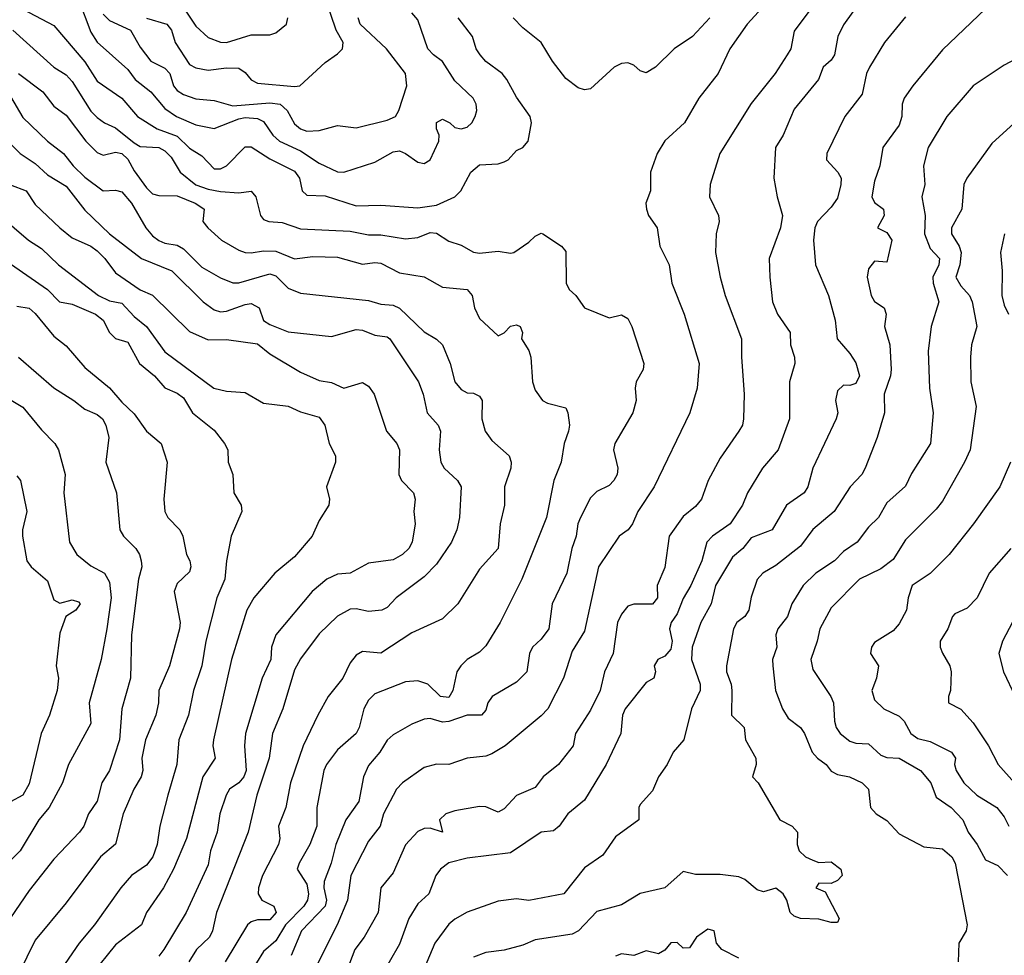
# Model space of a CAD drawing. Header units: metres. Extents: x -46681 to -43747, y -240911 to -237677.
# Tile 617 of 656: x -45669 to -45589, y -239118 to -239042. Entities that reach past the tile are written whole.
import ezdxf

# ---------------------------------------------------------------- set-up
doc = ezdxf.new("R2010")
doc.units = ezdxf.units.M
doc.layers.add('CONTOUR_INDEX', color=1, linetype='Continuous')
doc.layers.add('CONTOUR_INTER', color=3, linetype='Continuous')

msp = doc.modelspace()

# ---------------------------------------------------------------- linework, layer by layer
at = {"layer": 'CONTOUR_INDEX'}
for points, elevation in [([(-45662.095, -239041.726), (-45661.595, -239042.228), (-45659.893, -239043.02), (-45659.095, -239044.391), (-45658.236, -239045.52), (-45657.095, -239046.094), (-45656.682, -239046.52), (-45656.4, -239047.52), (-45656.095, -239047.909), (-45655.595, -239048.226), (-45654.595, -239048.588), (-45653.095, -239048.703), (-45651.595, -239049.141), (-45648.595, -239048.91), (-45647.752, -239049.02), (-45647.177, -239049.52), (-45646.595, -239050.591), (-45646.095, -239050.998), (-45645.595, -239051.201), (-45644.595, -239051.149), (-45643.095, -239050.732), (-45641.595, -239050.919), (-45639.095, -239050.306), (-45638.406, -239050.02), (-45638.147, -239049.52), (-45637.488, -239047.52), (-45637.597, -239046.52), (-45639.134, -239044.52), (-45641.275, -239042.52), (-45641.426, -239042.02)], 100), ([(-45601.343, -239041.52), (-45602.095, -239042.569), (-45602.573, -239043.52), (-45602.828, -239045.02), (-45603.095, -239045.454), (-45603.749, -239046.02), (-45604.129, -239047.02), (-45606.095, -239049.406), (-45606.983, -239051.52), (-45607.627, -239052.52), (-45607.754, -239055.02), (-45607.494, -239056.52), (-45607.039, -239058.02), (-45607.219, -239059.02), (-45608.141, -239061.52), (-45608.076, -239063.02), (-45607.871, -239065.02), (-45607.447, -239066.02), (-45606.421, -239067.52), (-45606.411, -239068.52), (-45606.084, -239069.52), (-45606.048, -239070.02), (-45606.472, -239071.52), (-45606.492, -239074.52), (-45607.39, -239077.02), (-45608.684, -239078.52), (-45609.888, -239080.52), (-45610.282, -239081.52), (-45611.296, -239083.02), (-45612.729, -239084.02), (-45613.173, -239084.52), (-45613.595, -239086.017), (-45614.477, -239088.02), (-45615.095, -239089.071), (-45615.595, -239090.328), (-45616.071, -239091.02), (-45616.198, -239091.52), (-45615.995, -239092.52), (-45616.095, -239093.173), (-45616.595, -239093.747), (-45617.156, -239094.02), (-45617.448, -239094.52), (-45617.331, -239095.02), (-45617.463, -239095.52), (-45618.095, -239095.88), (-45619.798, -239098.02), (-45620.009, -239098.52), (-45620.156, -239100.02), (-45621.35, -239102.52), (-45623.095, -239105.419), (-45624.454, -239106.52), (-45625.141, -239107.52), (-45625.595, -239107.893), (-45626.595, -239108.01), (-45629.095, -239109.695), (-45632.595, -239110.114), (-45634.095, -239110.511), (-45634.761, -239111.02), (-45635.133, -239111.52), (-45635.71, -239113.02), (-45636.595, -239113.829), (-45637.327, -239115.02), (-45638.095, -239117.095), (-45639.769, -239120.02)], 100), ([(-45669.595, -239048.395), (-45668.595, -239050.078), (-45666.614, -239052.02), (-45665.3, -239053.02), (-45664.54, -239054.02), (-45663.595, -239054.936), (-45662.095, -239056.038), (-45661.095, -239055.973), (-45660.595, -239056.127), (-45659.799, -239057.02), (-45658.639, -239059.02), (-45658.095, -239059.675), (-45657.595, -239060.07), (-45657.095, -239060.281), (-45656.095, -239060.45), (-45655.595, -239060.738), (-45654.095, -239062.219), (-45652.595, -239063.094), (-45651.595, -239063.478), (-45651.095, -239063.479), (-45648.595, -239062.753), (-45648.095, -239062.914), (-45647.095, -239063.924), (-45646.095, -239064.317), (-45640.595, -239064.926), (-45639.595, -239065.232), (-45638.595, -239065.304), (-45638.095, -239065.546), (-45636.095, -239067.463), (-45635.095, -239068.053), (-45634.609, -239068.52), (-45633.982, -239070.02), (-45633.605, -239071.52), (-45633.095, -239072.134), (-45632.595, -239072.4), (-45632.095, -239072.444), (-45631.595, -239072.673), (-45631.373, -239073.02), (-45631.419, -239074.52), (-45631.13, -239075.52), (-45630.595, -239076.281), (-45629.202, -239077.52), (-45629.028, -239078.02), (-45629.052, -239078.52), (-45629.564, -239080.02), (-45629.588, -239081.52), (-45629.937, -239083.02), (-45630.088, -239085.02), (-45631.595, -239086.695), (-45633.346, -239089.52), (-45634.595, -239090.735), (-45637.095, -239091.869), (-45639.595, -239093.494), (-45641.095, -239093.359), (-45641.595, -239093.656), (-45642.095, -239094.294), (-45642.687, -239095.52), (-45643.864, -239097.02), (-45644.7, -239098.52), (-45645.891, -239101.02), (-45646.909, -239104.02), (-45647.287, -239106.02), (-45647.888, -239107.52), (-45647.773, -239108.52), (-45647.881, -239109.02), (-45649.189, -239111.52), (-45649.516, -239112.52), (-45649.528, -239113.02), (-45649.235, -239113.52), (-45648.28, -239114.02), (-45648.076, -239114.52), (-45648.595, -239115.114), (-45649.595, -239115.127), (-45650.095, -239115.273), (-45650.406, -239115.52), (-45652.201, -239118.52)], 105), ([(-45589.052, -239059.52), (-45589.388, -239061.02), (-45589.239, -239062.52), (-45589.281, -239064.52), (-45589.095, -239065.292), (-45588.727, -239066.02)], 95), ([(-45669.095, -239065.368), (-45668.095, -239065.547), (-45667.595, -239065.986), (-45666.095, -239067.808), (-45665.095, -239068.593), (-45663.595, -239070.357), (-45661.595, -239071.988), (-45660.595, -239073.175), (-45659.595, -239074.114), (-45658.595, -239075.5), (-45657.389, -239076.52), (-45656.923, -239078.02), (-45657.187, -239081.02), (-45657.104, -239082.02), (-45656.859, -239082.52), (-45655.874, -239083.52), (-45655.643, -239084.02), (-45655.347, -239085.52), (-45655.086, -239086.02), (-45654.986, -239086.52), (-45655.095, -239086.925), (-45656.095, -239087.86), (-45656.352, -239088.52), (-45655.853, -239091.02), (-45655.91, -239091.52), (-45656.713, -239094.52), (-45657.587, -239096.52), (-45657.616, -239097.52), (-45657.818, -239098.52), (-45658.654, -239100.52), (-45658.953, -239102.02), (-45658.874, -239103.02), (-45659.011, -239103.52), (-45659.615, -239104.52), (-45660.462, -239106.52), (-45661.095, -239108.979), (-45662.316, -239110.02), (-45665.095, -239113.736), (-45667.595, -239116.762), (-45668.968, -239119.52)], 110), ([(-45588.565, -239078.02), (-45589.434, -239080.02), (-45591.567, -239083.02), (-45593.553, -239085.52), (-45595.095, -239087.046), (-45596.54, -239088.02), (-45596.874, -239089.02), (-45596.999, -239090.02), (-45597.595, -239091.126), (-45598.095, -239091.694), (-45599.595, -239092.633), (-45599.837, -239093.02), (-45599.911, -239093.52), (-45599.274, -239094.52), (-45599.435, -239095.52), (-45599.811, -239096.52), (-45599.595, -239097.292), (-45598.845, -239098.02), (-45597.595, -239098.598), (-45597.19, -239099.02), (-45596.648, -239100.02), (-45596.095, -239100.408), (-45595.095, -239100.653), (-45593.354, -239101.52), (-45593.038, -239102.02), (-45593.122, -239102.52), (-45592.976, -239103.02), (-45592.348, -239104.02), (-45591.316, -239105.02), (-45589.674, -239106.02), (-45589.095, -239106.783), (-45588.707, -239107.52)], 95)]:
    msp.add_lwpolyline(points, dxfattribs=dict(at, elevation=elevation))
at = {"layer": 'CONTOUR_INTER'}
for points, elevation in [([(-45664.095, -239040.502), (-45663.095, -239043.177), (-45662.595, -239043.991), (-45660.095, -239046.187), (-45659.501, -239047.02), (-45658.228, -239048.02), (-45657.095, -239049.371), (-45656.167, -239050.02), (-45654.595, -239050.682), (-45653.095, -239050.987), (-45651.095, -239050.199), (-45650.595, -239050.088), (-45649.595, -239050.172), (-45649.095, -239050.409), (-45648.339, -239051.52), (-45647.798, -239052.02), (-45646.095, -239052.78), (-45644.595, -239053.795), (-45643.095, -239054.499), (-45642.595, -239054.521), (-45640.095, -239053.707), (-45638.595, -239052.873), (-45638.095, -239052.799), (-45637.595, -239053.006), (-45636.595, -239053.705), (-45636.095, -239053.807), (-45635.603, -239053.52), (-45634.889, -239052.02), (-45634.857, -239051.52), (-45635.076, -239051.02), (-45635.095, -239050.508), (-45634.595, -239050.223), (-45634.008, -239050.52), (-45633.595, -239050.912), (-45633.095, -239051.015), (-45632.595, -239050.868), (-45632.23, -239050.52), (-45631.959, -239050.02), (-45631.809, -239049.52), (-45631.866, -239049.02), (-45632.124, -239048.52), (-45633.595, -239047.106), (-45634.595, -239045.549), (-45635.328, -239045.02), (-45635.781, -239044.52), (-45636.595, -239042.165), (-45637.095, -239041.611)], 101), ([(-45658.595, -239042.045), (-45656.943, -239042.52), (-45656.558, -239043.02), (-45656.255, -239044.02), (-45655.095, -239045.799), (-45654.595, -239046.051), (-45653.595, -239046.256), (-45652.095, -239046.065), (-45651.095, -239046.104), (-45650.595, -239046.448), (-45650.095, -239047.039), (-45649.595, -239047.298), (-45646.595, -239047.574), (-45646.169, -239047.52), (-45644.095, -239045.62), (-45643.095, -239044.928), (-45642.711, -239044.52), (-45642.644, -239044.02), (-45643.229, -239043.02), (-45644.067, -239040.52)], 99), ([(-45656.095, -239040.383), (-45654.595, -239042.675), (-45653.595, -239043.613), (-45652.595, -239043.994), (-45652.095, -239044.004), (-45650.095, -239043.385), (-45648.595, -239043.383), (-45648.095, -239043.228), (-45647.25, -239042.52), (-45647.122, -239042.02)], 98), ([(-45604.595, -239041.058), (-45606.095, -239043.08), (-45606.379, -239044.52), (-45606.663, -239045.02), (-45607.638, -239046.52), (-45609.595, -239048.954), (-45612.122, -239053.02), (-45612.907, -239055.52), (-45612.955, -239056.52), (-45612.231, -239058.02), (-45612.17, -239058.52), (-45612.417, -239059.52), (-45612.469, -239061.02), (-45612.113, -239063.02), (-45611.709, -239064.52), (-45610.367, -239068.02), (-45610.379, -239069.52), (-45610.148, -239072.52), (-45610.204, -239074.52), (-45610.304, -239075.02), (-45610.583, -239075.52), (-45612.095, -239077.705), (-45613.086, -239079.52), (-45613.603, -239081.02), (-45614.095, -239081.622), (-45615.095, -239082.423), (-45616.244, -239084.02), (-45616.595, -239086.567), (-45617.21, -239088.02), (-45617.171, -239089.02), (-45617.595, -239089.53), (-45619.095, -239089.543), (-45619.595, -239089.692), (-45620.095, -239090.347), (-45620.428, -239091.02), (-45620.783, -239093.52), (-45621.473, -239095.02), (-45621.832, -239096.52), (-45622.595, -239098.115), (-45623.83, -239100.02), (-45624.01, -239101.02), (-45625.203, -239102.52), (-45626.452, -239103.52), (-45627.095, -239104.394), (-45628.595, -239105.03), (-45629.595, -239106.128), (-45630.095, -239106.389), (-45631.095, -239105.959), (-45631.595, -239105.926), (-45633.595, -239106.287), (-45634.32, -239106.52), (-45634.843, -239107.02), (-45634.595, -239108.024), (-45635.595, -239107.69), (-45636.095, -239107.707), (-45636.595, -239107.96), (-45637.595, -239109.027), (-45638.595, -239111.315), (-45639.593, -239112.52), (-45639.814, -239114.52), (-45640.954, -239116.52), (-45641.701, -239117.52), (-45642.656, -239120.02)], 101), ([(-45668.595, -239041.315), (-45666.095, -239042.646), (-45663.595, -239045.581), (-45662.595, -239047.156), (-45660.595, -239048.516), (-45659.318, -239050.02), (-45657.708, -239051.02), (-45656.095, -239051.613), (-45655.095, -239052.577), (-45654.095, -239053.195), (-45653.095, -239054.263), (-45652.595, -239054.238), (-45652.095, -239054.005), (-45650.595, -239052.477), (-45650.095, -239052.462), (-45648.595, -239053.439), (-45646.595, -239054.451), (-45646.178, -239055.02), (-45645.977, -239056.02), (-45645.595, -239056.39), (-45644.095, -239056.446), (-45641.595, -239057.243), (-45639.595, -239057.196), (-45636.595, -239057.403), (-45635.095, -239057.187), (-45633.595, -239056.513), (-45633.115, -239056.02), (-45632.3, -239054.52), (-45631.595, -239053.922), (-45630.095, -239053.841), (-45629.595, -239053.678), (-45629.274, -239053.52), (-45628.595, -239052.752), (-45628.095, -239052.514), (-45627.652, -239052.02), (-45627.377, -239050.52), (-45627.505, -239050.02), (-45628.595, -239048.437), (-45629.382, -239047.02), (-45629.778, -239046.52), (-45631.095, -239045.554), (-45631.541, -239045.02), (-45631.88, -239044.52), (-45632.168, -239043.52), (-45633.321, -239042.02)], 102), ([(-45608.998, -239041.52), (-45609.901, -239042.52), (-45611.305, -239044.52), (-45612.271, -239046.52), (-45613.82, -239048.52), (-45614.996, -239050.52), (-45616.595, -239051.982), (-45617.205, -239053.02), (-45617.742, -239054.52), (-45617.737, -239056.02), (-45618.131, -239057.02), (-45618.058, -239057.52), (-45617.907, -239058.02), (-45617.195, -239059.02), (-45616.979, -239060.52), (-45616.244, -239062.02), (-45616.01, -239063.52), (-45615.011, -239066.02), (-45613.799, -239070.02), (-45613.971, -239072.02), (-45614.564, -239074.02), (-45617.441, -239080.02), (-45618.772, -239082.02), (-45619.211, -239083.02), (-45619.559, -239083.52), (-45620.297, -239084.02), (-45621.972, -239086.52), (-45623.095, -239091.726), (-45624.095, -239093.332), (-45624.8, -239095.52), (-45626.058, -239098.02), (-45626.595, -239098.595), (-45629.529, -239101.02), (-45630.595, -239101.673), (-45631.095, -239101.843), (-45632.595, -239102.025), (-45634.095, -239102.525), (-45635.095, -239102.51), (-45636.095, -239102.764), (-45637.832, -239104.02), (-45638.315, -239104.52), (-45639.389, -239106.52), (-45639.64, -239107.52), (-45640.595, -239108.743), (-45642.035, -239111.52), (-45642.306, -239113.52), (-45643.142, -239115.52), (-45644.902, -239119.02)], 102), ([(-45597.095, -239041.918), (-45598.772, -239044.02), (-45599.997, -239046.02), (-45600.231, -239046.52), (-45600.595, -239048.201), (-45602.008, -239050.02), (-45603.463, -239053.02), (-45603.472, -239053.52), (-45602.58, -239054.52), (-45602.291, -239055.02), (-45602.328, -239055.52), (-45602.595, -239056.641), (-45603.095, -239057.361), (-45604.211, -239058.52), (-45604.428, -239059.02), (-45604.545, -239060.02), (-45604.381, -239062.02), (-45603.328, -239064.52), (-45602.772, -239066.52), (-45602.633, -239068.02), (-45601.595, -239069.204), (-45601.095, -239069.965), (-45600.801, -239071.02), (-45601.095, -239071.652), (-45601.595, -239071.807), (-45602.095, -239071.794), (-45602.595, -239072.247), (-45602.758, -239073.02), (-45602.572, -239074.02), (-45602.705, -239074.52), (-45604.583, -239078.52), (-45604.99, -239080.02), (-45605.306, -239080.52), (-45606.72, -239081.52), (-45607.891, -239083.52), (-45609.595, -239084.155), (-45610.265, -239085.02), (-45611.095, -239085.712), (-45612.491, -239088.02), (-45612.827, -239089.52), (-45613.658, -239091.02), (-45614.375, -239093.02), (-45614.419, -239094.02), (-45613.718, -239096.02), (-45613.716, -239096.52), (-45614.435, -239098.02), (-45615.052, -239100.52), (-45615.914, -239101.52), (-45616.387, -239102.52), (-45617.089, -239103.52), (-45617.595, -239104.667), (-45618.595, -239105.77), (-45618.699, -239106.02), (-45618.704, -239107.02), (-45620.595, -239108.395), (-45621.595, -239109.869), (-45623.095, -239110.91), (-45624.781, -239113.02), (-45627.595, -239113.547), (-45628.595, -239113.405), (-45630.095, -239113.593), (-45632.595, -239114.503), (-45633.595, -239115.071), (-45634.095, -239115.457), (-45635.211, -239117.02), (-45636.095, -239119.07)], 99), ([(-45590.595, -239041.29), (-45594.095, -239044.599), (-45596.484, -239047.52), (-45597.182, -239048.52), (-45597.352, -239049.02), (-45597.369, -239050.02), (-45597.595, -239050.706), (-45598.933, -239052.52), (-45599.153, -239054.02), (-45599.595, -239055.237), (-45599.824, -239056.52), (-45599.595, -239056.972), (-45598.863, -239057.52), (-45598.808, -239058.02), (-45599.34, -239059.02), (-45598.595, -239059.402), (-45598.198, -239060.02), (-45598.595, -239061.828), (-45599.595, -239061.746), (-45600.095, -239062.358), (-45600.196, -239063.02), (-45599.867, -239064.52), (-45599.595, -239064.992), (-45598.824, -239065.52), (-45598.637, -239066.02), (-45598.789, -239067.02), (-45598.346, -239068.52), (-45598.246, -239070.52), (-45598.291, -239071.02), (-45598.804, -239072.52), (-45598.776, -239074.02), (-45599.388, -239076.02), (-45600.349, -239078.52), (-45600.619, -239079.02), (-45601.564, -239080.02), (-45602.87, -239082.02), (-45604.595, -239083.491), (-45605.595, -239084.835), (-45607.595, -239086.391), (-45608.645, -239087.02), (-45609.095, -239087.526), (-45609.595, -239088.963), (-45609.768, -239090.02), (-45610.104, -239090.52), (-45610.743, -239091.02), (-45611.02, -239091.52), (-45611.588, -239094.52), (-45611.593, -239095.02), (-45611.211, -239096.02), (-45611.154, -239096.52), (-45611.183, -239098.52), (-45610.163, -239099.52), (-45610.044, -239100.52), (-45609.203, -239102.02), (-45609.195, -239102.52), (-45609.491, -239103.52), (-45609.012, -239104.02), (-45607.27, -239107.02), (-45606.267, -239107.52), (-45605.831, -239108.02), (-45605.867, -239109.02), (-45605.698, -239109.52), (-45605.178, -239110.02), (-45604.595, -239110.294), (-45604.095, -239110.477), (-45603.095, -239110.421), (-45602.318, -239111.02), (-45602.216, -239111.52), (-45602.595, -239111.943), (-45603.095, -239112.182), (-45604.095, -239112.155), (-45604.339, -239112.52), (-45603.595, -239112.848), (-45602.461, -239115.02), (-45602.595, -239115.332), (-45603.095, -239115.345), (-45604.095, -239115.068), (-45605.595, -239115.018), (-45606.095, -239114.813), (-45606.431, -239114.52), (-45606.686, -239113.52), (-45606.987, -239113.02), (-45607.595, -239112.551), (-45608.595, -239112.86), (-45609.095, -239112.686), (-45610.095, -239111.837), (-45610.595, -239111.645), (-45612.095, -239111.452), (-45614.095, -239111.433), (-45615.095, -239111.208), (-45616.595, -239112.536), (-45618.595, -239112.992), (-45620.095, -239113.901), (-45622.095, -239114.432), (-45623.585, -239116.02), (-45624.095, -239116.281), (-45627.095, -239116.744), (-45628.095, -239117.16), (-45629.595, -239117.571), (-45631.095, -239117.774), (-45632.095, -239118.147)], 98), ([(-45612.925, -239042.02), (-45614.338, -239043.52), (-45615.831, -239044.52), (-45617.345, -239046.02), (-45618.095, -239046.464), (-45618.595, -239046.306), (-45619.095, -239045.846), (-45619.595, -239045.649), (-45620.095, -239045.716), (-45620.687, -239046.02), (-45622.595, -239047.767), (-45623.095, -239047.853), (-45623.595, -239047.689), (-45624.595, -239046.923), (-45625.696, -239045.52), (-45626.615, -239044.02), (-45628.095, -239042.827), (-45628.885, -239042.02)], 103), ([(-45669.425, -239043.02), (-45666.095, -239046.02), (-45665.095, -239046.642), (-45664.595, -239047.171), (-45663.095, -239049.583), (-45662.595, -239050.095), (-45662, -239050.52), (-45661.095, -239050.932), (-45659.595, -239052.155), (-45659.095, -239052.427), (-45657.595, -239052.514), (-45657.095, -239052.787), (-45656.595, -239053.316), (-45655.846, -239054.52), (-45654.595, -239055.55), (-45653.595, -239055.907), (-45652.595, -239056.094), (-45651.095, -239056.192), (-45650.095, -239056.059), (-45649.733, -239056.52), (-45649.35, -239058.02), (-45649.095, -239058.348), (-45648.684, -239058.52), (-45647.595, -239058.594), (-45646.095, -239059.122), (-45642.095, -239059.297), (-45640.595, -239059.589), (-45639.595, -239059.587), (-45637.595, -239059.918), (-45636.595, -239059.81), (-45635.595, -239059.401), (-45635.095, -239059.451), (-45634.095, -239060.106), (-45633.095, -239060.437), (-45632.095, -239061.011), (-45631.595, -239061.079), (-45630.095, -239060.913), (-45629.095, -239061.089), (-45628.832, -239061.02), (-45627.595, -239060.192), (-45627.095, -239059.71), (-45626.595, -239059.471), (-45626.473, -239059.52), (-45624.965, -239060.52), (-45624.595, -239060.96), (-45624.583, -239063.52), (-45624.328, -239064.02), (-45623.791, -239064.52), (-45623.095, -239065.515), (-45621.095, -239066.32), (-45620.095, -239066.09), (-45619.595, -239066.371), (-45619.246, -239067.02), (-45618.284, -239070.02), (-45618.332, -239070.52), (-45618.901, -239071.52), (-45618.998, -239072.02), (-45618.906, -239073.02), (-45619.188, -239074.02), (-45620.628, -239076.52), (-45620.746, -239077.02), (-45620.389, -239078.52), (-45620.453, -239079.02), (-45620.708, -239079.52), (-45621.095, -239079.907), (-45622.095, -239080.402), (-45622.595, -239080.92), (-45623.426, -239082.52), (-45623.629, -239083.02), (-45623.761, -239084.02), (-45624.13, -239085.02), (-45624.521, -239087.02), (-45625.72, -239089.52), (-45625.975, -239091.52), (-45626.595, -239092.384), (-45627.309, -239093.02), (-45627.556, -239093.52), (-45627.779, -239095.02), (-45628.595, -239095.85), (-45630.572, -239097.02), (-45630.916, -239097.52), (-45631.095, -239098.123), (-45631.438, -239098.52), (-45632.595, -239098.527), (-45634.095, -239099.049), (-45634.595, -239099.098), (-45635.595, -239098.81), (-45636.095, -239098.859), (-45637.095, -239099.254), (-45638.595, -239100.124), (-45639.095, -239100.55), (-45639.688, -239101.52), (-45640.595, -239102.62), (-45640.991, -239103.52), (-45641.384, -239105.52), (-45642.446, -239107.02), (-45643.256, -239109.02), (-45643.616, -239110.52), (-45644.177, -239112.02), (-45644.206, -239112.52), (-45643.99, -239113.52), (-45644.102, -239114.02), (-45646.037, -239116.02), (-45646.86, -239118.02)], 103), ([(-45586.616, -239044.52), (-45589.095, -239045.851), (-45591.595, -239047.513), (-45593.738, -239050.02), (-45595.252, -239052.52), (-45595.627, -239054.02), (-45595.527, -239055.52), (-45595.772, -239056.52), (-45595.491, -239058.02), (-45595.555, -239059.52), (-45595.095, -239060.717), (-45594.325, -239061.52), (-45594.382, -239062.02), (-45594.88, -239063.02), (-45594.839, -239063.52), (-45594.379, -239065.02), (-45595.011, -239067.02), (-45595.243, -239069.02), (-45595.136, -239072.02), (-45594.837, -239074.02), (-45595.048, -239076.52), (-45596.595, -239078.944), (-45597.095, -239079.961), (-45598.595, -239081.331), (-45599.284, -239082.52), (-45600.095, -239083.293), (-45600.988, -239084.52), (-45602.095, -239085.268), (-45602.842, -239086.02), (-45604.353, -239087.02), (-45605.378, -239088.02), (-45606.298, -239089.52), (-45606.643, -239090.52), (-45607.431, -239091.52), (-45607.599, -239092.02), (-45607.511, -239093.02), (-45607.852, -239094.02), (-45607.84, -239094.52), (-45607.628, -239096.52), (-45607.041, -239098.02), (-45606.595, -239098.777), (-45605.595, -239099.543), (-45605.263, -239100.02), (-45604.645, -239101.52), (-45604.224, -239102.02), (-45603.5, -239102.52), (-45603.095, -239103.079), (-45602.595, -239103.334), (-45601.628, -239103.52), (-45600.595, -239104.027), (-45600.087, -239104.52), (-45599.931, -239106.02), (-45599.46, -239106.52), (-45598.595, -239107.058), (-45597.595, -239108.138), (-45595.595, -239109.197), (-45594.095, -239109.371), (-45593.322, -239110.02), (-45593.063, -239110.52), (-45592.08, -239115.52), (-45592.164, -239116.02), (-45592.755, -239117.02), (-45592.825, -239118.52)], 97), ([(-45668.953, -239046.52), (-45666.998, -239048.02), (-45666.095, -239049.164), (-45665.095, -239049.896), (-45663.499, -239052.02), (-45662.595, -239052.922), (-45662.095, -239053.142), (-45661.095, -239052.912), (-45660.572, -239053.02), (-45660.095, -239053.457), (-45659.595, -239054.401), (-45658.595, -239055.792), (-45658.095, -239056.289), (-45657.595, -239056.417), (-45656.095, -239056.443), (-45654.63, -239057.02), (-45654.095, -239057.378), (-45653.917, -239057.52), (-45654.014, -239058.52), (-45653.623, -239059.02), (-45652.502, -239060.02), (-45651.095, -239060.848), (-45650.595, -239061.038), (-45650.095, -239061.053), (-45649.095, -239060.9), (-45648.095, -239060.912), (-45646.595, -239061.535), (-45645.095, -239061.349), (-45643.095, -239061.397), (-45641.095, -239061.983), (-45640.095, -239061.829), (-45639.595, -239061.909), (-45638.095, -239062.685), (-45636.095, -239063.013), (-45634.595, -239063.852), (-45632.595, -239064.034), (-45632.2, -239064.52), (-45632.01, -239065.52), (-45631.595, -239066.381), (-45630.095, -239067.794), (-45629.595, -239067.545), (-45629.095, -239067), (-45628.595, -239066.903), (-45628.296, -239067.02), (-45628.13, -239067.52), (-45628.208, -239068.02), (-45627.595, -239068.967), (-45627.434, -239069.52), (-45627.295, -239071.52), (-45627.095, -239072.192), (-45626.501, -239073.02), (-45626.095, -239073.256), (-45624.595, -239073.62), (-45624.436, -239074.02), (-45624.311, -239075.02), (-45624.386, -239075.52), (-45624.751, -239076.52), (-45624.985, -239078.02), (-45625.575, -239079.52), (-45626.181, -239082.52), (-45628.169, -239087.52), (-45629.928, -239091.02), (-45631.095, -239092.9), (-45631.595, -239093.411), (-45632.595, -239094.012), (-45633.123, -239094.52), (-45633.451, -239095.02), (-45633.755, -239096.52), (-45634.095, -239097.108), (-45634.762, -239097.02), (-45635.799, -239096.02), (-45636.595, -239095.735), (-45637.595, -239095.829), (-45640.095, -239096.81), (-45640.595, -239097.304), (-45640.986, -239098.02), (-45641.353, -239099.52), (-45641.593, -239100.02), (-45643.095, -239101.329), (-45644, -239102.52), (-45644.205, -239103.02), (-45644.771, -239106.02), (-45644.792, -239107.52), (-45645.349, -239109.02), (-45646.223, -239110.52), (-45646.368, -239111.02), (-45645.595, -239112.219), (-45645.452, -239113.02), (-45645.538, -239113.52), (-45645.84, -239114.02), (-45647.313, -239115.52), (-45648.095, -239116.821), (-45649.095, -239117.678), (-45650.244, -239119.52)], 104), ([(-45587.69, -239050.02), (-45590.095, -239052.197), (-45592.102, -239055.02), (-45592.344, -239055.52), (-45592.521, -239057.52), (-45593.346, -239059.02), (-45593.35, -239059.52), (-45592.724, -239060.52), (-45592.576, -239061.02), (-45592.668, -239062.02), (-45592.996, -239063.02), (-45592.595, -239063.744), (-45591.892, -239064.52), (-45591.678, -239065.02), (-45591.313, -239067.02), (-45591.726, -239068.52), (-45591.818, -239069.52), (-45591.782, -239071.52), (-45591.365, -239073.52), (-45591.842, -239077.02), (-45592.29, -239078.02), (-45594.095, -239081.183), (-45594.595, -239081.828), (-45597.095, -239084.326), (-45598.095, -239085.911), (-45599.095, -239086.668), (-45600.803, -239087.52), (-45603.095, -239089.828), (-45604.026, -239091.52), (-45604.232, -239092.52), (-45604.751, -239094.02), (-45604.595, -239094.829), (-45603.132, -239097.02), (-45602.923, -239097.52), (-45602.831, -239099.02), (-45602.7, -239099.52), (-45602.378, -239100.02), (-45601.595, -239100.643), (-45601.095, -239100.809), (-45600.095, -239100.864), (-45599.095, -239101.778), (-45598.595, -239101.965), (-45597.595, -239102.005), (-45595.859, -239103.02), (-45595.039, -239104.02), (-45594.595, -239105.184), (-45593.373, -239106.02), (-45592.445, -239107.02), (-45592.012, -239108.02), (-45591.264, -239109.02), (-45590.595, -239110.263), (-45589.595, -239110.716), (-45588.819, -239111.52)], 96), ([(-45670.595, -239051.268), (-45668.82, -239053.02), (-45667.595, -239053.825), (-45666.595, -239054.74), (-45665.095, -239055.65), (-45663.595, -239057.601), (-45661.595, -239059.51), (-45658.979, -239061.52), (-45656.541, -239062.52), (-45653.994, -239065.02), (-45653.095, -239065.69), (-45652.595, -239065.835), (-45652.095, -239065.773), (-45650.595, -239065.236), (-45650.095, -239065.172), (-45649.457, -239065.52), (-45649.095, -239066.539), (-45648.595, -239066.876), (-45647.095, -239067.452), (-45643.595, -239067.826), (-45641.595, -239067.276), (-45641.095, -239067.337), (-45640.095, -239067.722), (-45639.095, -239067.859), (-45638.864, -239068.02), (-45636.549, -239071.52), (-45636.173, -239072.52), (-45635.832, -239074.02), (-45634.96, -239075.02), (-45634.768, -239075.52), (-45634.87, -239077.02), (-45634.732, -239078.02), (-45634.47, -239078.52), (-45633.379, -239079.52), (-45633.085, -239080.02), (-45633.219, -239082.52), (-45633.43, -239083.52), (-45633.863, -239084.52), (-45635.095, -239086.293), (-45636.095, -239087.327), (-45638.348, -239089.02), (-45639.095, -239089.798), (-45639.525, -239090.02), (-45640.595, -239090.119), (-45641.595, -239089.923), (-45642.095, -239089.952), (-45643.095, -239090.497), (-45644.595, -239091.926), (-45646.095, -239093.962), (-45646.595, -239094.859), (-45647.536, -239098.02), (-45648.366, -239100.02), (-45648.652, -239102.02), (-45649.647, -239105.02), (-45650.34, -239108.02), (-45652.91, -239114.52), (-45653.236, -239116.02), (-45653.485, -239116.52), (-45654.521, -239117.52), (-45655.155, -239118.52)], 106), ([(-45669.595, -239055.542), (-45668.343, -239056.02), (-45667.595, -239057.13), (-45665.6, -239059.02), (-45664.595, -239059.835), (-45663.095, -239060.52), (-45662.595, -239060.89), (-45661.955, -239061.52), (-45661.095, -239062.691), (-45659.095, -239064.057), (-45658.095, -239064.483), (-45655.095, -239067.436), (-45653.595, -239068.099), (-45652.095, -239068.072), (-45649.595, -239068.426), (-45648.595, -239069.256), (-45646.095, -239070.728), (-45644.595, -239071.405), (-45643.595, -239071.574), (-45642.595, -239072.03), (-45641.095, -239071.566), (-45640.595, -239071.863), (-45640.129, -239072.52), (-45639.142, -239075.52), (-45638.293, -239076.52), (-45638.084, -239077.02), (-45638.128, -239079.02), (-45637.933, -239079.52), (-45636.94, -239080.52), (-45636.809, -239081.02), (-45636.926, -239082.02), (-45636.824, -239083.02), (-45637.055, -239084.52), (-45637.334, -239085.02), (-45637.832, -239085.52), (-45638.595, -239085.951), (-45640.595, -239086.22), (-45642.095, -239087.021), (-45643.095, -239087.091), (-45643.984, -239087.52), (-45645.174, -239088.52), (-45648.095, -239092.007), (-45648.452, -239093.02), (-45648.513, -239094.02), (-45649.217, -239095.52), (-45650.564, -239100.02), (-45650.642, -239101.02), (-45650.51, -239103.02), (-45650.69, -239103.52), (-45651.095, -239104.002), (-45651.847, -239104.52), (-45652.137, -239105.02), (-45652.636, -239106.52), (-45652.866, -239108.02), (-45653.402, -239109.52), (-45653.595, -239110.652), (-45655.373, -239114.52), (-45657.175, -239117.52), (-45657.595, -239118.062)], 107), ([(-45670.49, -239058.02), (-45668.151, -239060.02), (-45667.095, -239060.696), (-45665.724, -239062.02), (-45662.463, -239064.52), (-45661.595, -239064.945), (-45660.595, -239065.139), (-45659.595, -239066.227), (-45658.595, -239067.027), (-45657.095, -239069.076), (-45653.123, -239072.02), (-45652.095, -239072.274), (-45650.595, -239072.389), (-45649.095, -239073.241), (-45647.095, -239073.475), (-45646.095, -239073.935), (-45644.595, -239074.377), (-45644.14, -239075.02), (-45643.788, -239076.52), (-45643.269, -239077.52), (-45643.26, -239078.02), (-45643.988, -239080.02), (-45643.763, -239081.02), (-45643.797, -239081.52), (-45644.595, -239082.763), (-45645.164, -239084.02), (-45646.595, -239085.701), (-45648.195, -239087.02), (-45649.877, -239089.02), (-45650.449, -239090.02), (-45651.691, -239094.02), (-45653.166, -239100.52), (-45653.214, -239101.02), (-45653.026, -239102.02), (-45654.011, -239103.52), (-45655.357, -239108.52), (-45656.402, -239111.02), (-45657.2, -239112.52), (-45658.579, -239114.52), (-45659.002, -239115.52), (-45661.095, -239117.156), (-45663.002, -239119.52)], 108), ([(-45670.956, -239061.02), (-45666.595, -239064.02), (-45665.622, -239065.02), (-45664.595, -239065.223), (-45662.706, -239066.02), (-45662.102, -239066.52), (-45661.595, -239067.523), (-45661.095, -239068.01), (-45660.095, -239068.31), (-45659.16, -239070.02), (-45657.935, -239071.02), (-45657.095, -239071.988), (-45656.095, -239072.439), (-45655.595, -239072.813), (-45654.852, -239074.02), (-45653.095, -239075.442), (-45652.262, -239076.52), (-45651.991, -239077.02), (-45651.962, -239078.02), (-45651.583, -239079.02), (-45651.503, -239080.52), (-45650.918, -239081.52), (-45650.848, -239082.02), (-45651.727, -239084.02), (-45652.107, -239086.02), (-45652.242, -239087.52), (-45652.893, -239089.02), (-45653.766, -239092.52), (-45654.109, -239094.52), (-45654.77, -239096.52), (-45655.169, -239098.52), (-45655.956, -239100.52), (-45656.131, -239102.52), (-45656.868, -239105.02), (-45657.498, -239107.52), (-45657.733, -239109.02), (-45658.061, -239110.02), (-45658.595, -239110.685), (-45659.793, -239111.52), (-45660.653, -239112.52), (-45662.795, -239115.52), (-45664.041, -239117.02), (-45665.767, -239119.52)], 109), ([(-45668.96, -239069.52), (-45666.095, -239072.01), (-45664.479, -239073.02), (-45663.595, -239073.732), (-45662.595, -239074.151), (-45662.16, -239074.52), (-45661.893, -239075.02), (-45661.645, -239076.02), (-45661.869, -239078.02), (-45661.018, -239080.52), (-45660.744, -239083.52), (-45660.453, -239084.02), (-45659.455, -239085.02), (-45659.145, -239085.52), (-45659.014, -239086.02), (-45658.973, -239086.52), (-45659.226, -239087.52), (-45659.793, -239092.02), (-45659.876, -239095.52), (-45660.593, -239098.02), (-45660.763, -239100.52), (-45661.595, -239103.003), (-45662.2, -239104.02), (-45662.595, -239105.507), (-45663.283, -239106.52), (-45663.663, -239107.52), (-45664.027, -239108.02), (-45666.095, -239110.204), (-45668.095, -239112.728), (-45669.595, -239114.966)], 111), ([(-45670.095, -239072.675), (-45668.595, -239073.555), (-45667.095, -239075.405), (-45666.019, -239076.52), (-45665.728, -239077.02), (-45665.162, -239079.02), (-45665.284, -239080.52), (-45664.818, -239084.52), (-45664.23, -239085.52), (-45663.095, -239086.438), (-45661.992, -239087.02), (-45661.595, -239087.754), (-45661.461, -239089.02), (-45661.787, -239091.52), (-45662.27, -239094.02), (-45663.241, -239097.52), (-45663.095, -239099.216), (-45664.894, -239102.52), (-45665.397, -239104.02), (-45666.485, -239106.02), (-45667.318, -239107.02), (-45668.825, -239109.52), (-45670.095, -239110.805)], 112), ([(-45669.095, -239079.123), (-45668.781, -239079.52), (-45668.291, -239082.02), (-45668.635, -239083.52), (-45668.641, -239084.02), (-45668.29, -239086.02), (-45667.92, -239086.52), (-45666.595, -239087.641), (-45666.095, -239089.19), (-45665.595, -239089.453), (-45664.595, -239089.17), (-45664.095, -239089.357), (-45663.973, -239089.52), (-45664.321, -239090.02), (-45665.108, -239090.52), (-45665.595, -239091.897), (-45665.891, -239094.52), (-45665.721, -239095.52), (-45665.826, -239096.52), (-45666.443, -239098.52), (-45667.108, -239100.02), (-45668.095, -239104.099), (-45668.595, -239105.002), (-45669.595, -239105.564)], 113), ([(-45588.538, -239085.02), (-45590.305, -239087.02), (-45591.29, -239089.02), (-45592.095, -239089.859), (-45593.095, -239090.322), (-45593.275, -239090.52), (-45593.664, -239091.52), (-45594.263, -239092.52), (-45594.264, -239093.02), (-45594.095, -239093.51), (-45593.483, -239094.52), (-45593.387, -239095.02), (-45593.434, -239096.52), (-45593.6, -239097.02), (-45593.604, -239097.52), (-45592.595, -239098.038), (-45591.595, -239099.146), (-45590.365, -239101.02), (-45589.586, -239102.52), (-45588.251, -239104.02)], 94), ([(-45587.595, -239089.453), (-45589.233, -239092.52), (-45589.518, -239093.52), (-45589.147, -239095.02), (-45588.207, -239097.02)], 93), ([(-45610.595, -239118.218), (-45611.976, -239117.52), (-45612.386, -239117.02), (-45612.583, -239116.02), (-45613.095, -239115.872), (-45614.028, -239116.52), (-45614.595, -239117.379), (-45615.095, -239117.407), (-45615.595, -239116.958), (-45616.095, -239116.996), (-45616.595, -239117.59), (-45617.095, -239117.877), (-45618.095, -239117.632), (-45619.095, -239118.014), (-45620.095, -239117.886), (-45620.595, -239118.056)], 97)]:
    msp.add_lwpolyline(points, dxfattribs=dict(at, elevation=elevation))

doc.saveas('drawing.dxf')
